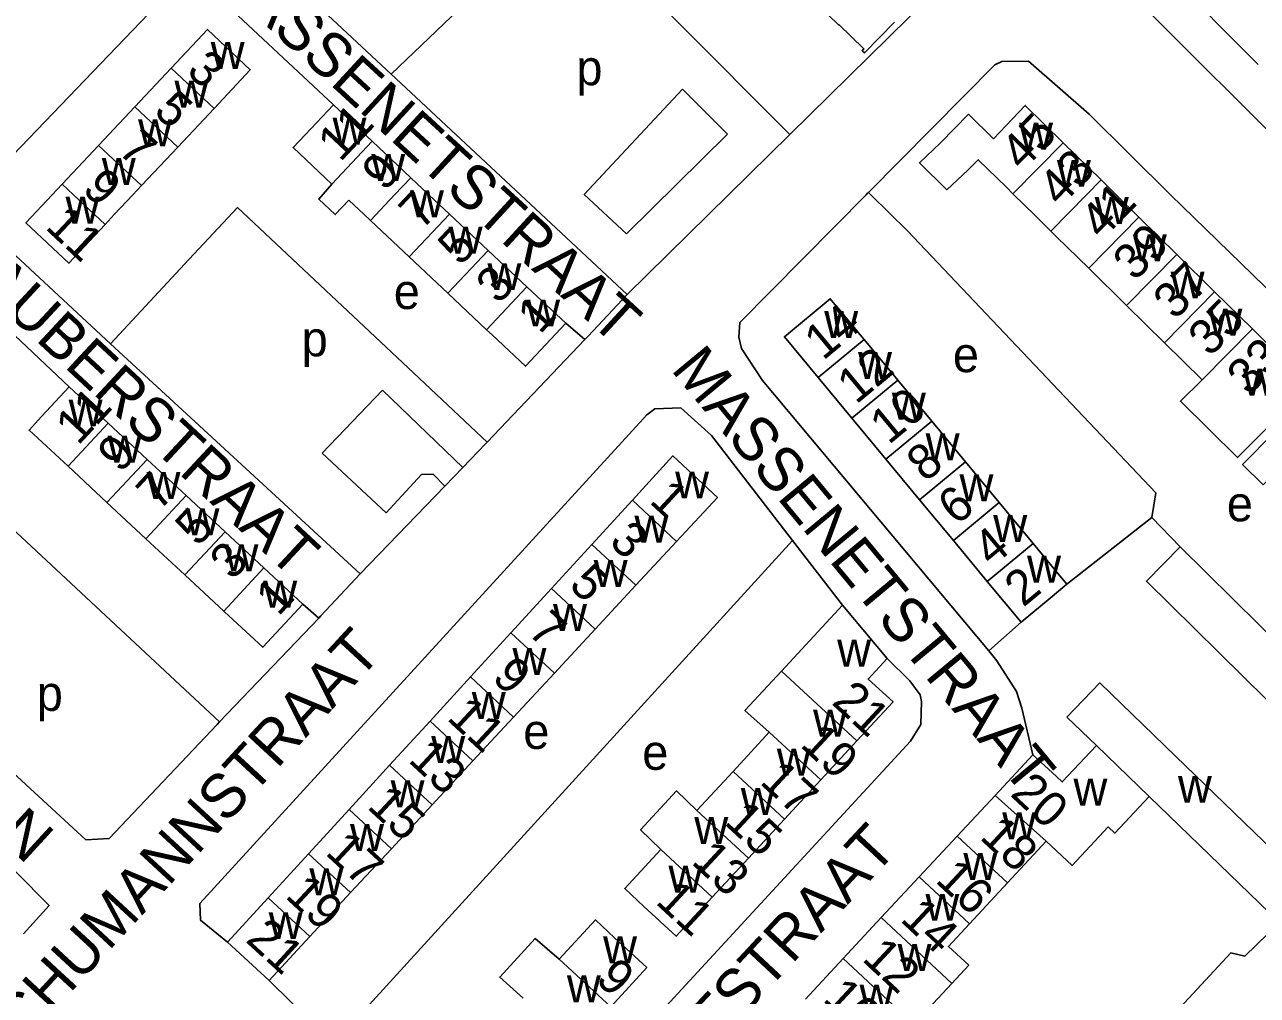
# Model space of a CAD drawing. Extents: x 159045 to 160918, y 380454 to 382516.
# Drawn here: x 159882.5 to 160022.9, y 381658.8 to 381769.4 of the extents above; entities that cross this region are included whole.
import ezdxf

# ---------------------------------------------------------------- set-up
doc = ezdxf.new("R2010")
doc.units = 0
for name, color, linetype in [('BLT_Basislijn', 7, 'Continuous'), ('BLT_Bebouwing', 7, 'Continuous'), ('BLT_Centroide', 7, 'Continuous'), ('BLT_Huisnummer', 7, 'Continuous'), ('BLT_Huisnummer_ tussenligend', 7, 'Continuous'), ('BLT_Onderverdeling_panden', 7, 'Continuous'), ('BLT_Straatnaam', 7, 'Continuous')]:
    doc.layers.add(name, color=color, linetype=linetype)

msp = doc.modelspace()

# ---------------------------------------------------------------- linework, layer by layer
at = {"layer": 'BLT_Basislijn'}
for p, q in [((159901.27, 381775.55), (159876.77, 381750)), ((159917.63, 381760.24), (159901.27, 381775.55)), ((159951, 381745.56), (159962.51, 381756.89)), ((159978.83, 381750), (159978.56, 381750.27)), ((159875.44, 381748.61), (159892.24, 381733.04)), ((159938.92, 381750), (159951.09, 381738.64)), ((159951.09, 381738.64), (159962.64, 381750)), ((159901.21, 381742.66), (159906.71, 381748.55)), ((159926.13, 381730.29), (159906.71, 381748.55)), ((159887.54, 381728.12), (159870.85, 381743.82)), ((159901.21, 381742.66), (159892.24, 381733.04)), ((159944.09, 381735.36), (159946.27, 381733.51)), ((159946.27, 381733.51), (159935.13, 381721.82)), ((159892.24, 381733.04), (159920.66, 381706.82)), ((159926.13, 381730.29), (159935.13, 381721.82)), ((159916.35, 381720.57), (159923.2, 381727.73)), ((159932.35, 381718.93), (159923.2, 381727.73)), ((159934.95, 381721.63), (159932.35, 381718.93)), ((159935.13, 381721.82), (159934.95, 381721.63)), ((159932.35, 381718.93), (159930.3, 381716.81)), ((159930.3, 381716.81), (159920.66, 381706.82)), ((159904.67, 381689.98), (159876.51, 381716.18)), ((160010.84, 381713.26), (160001.17, 381705.65)), ((160014.07, 381709.89), (160010.84, 381713.26)), ((159969.93, 381710.61), (159917.66, 381653.32)), ((159975.6, 381703.27), (159969.93, 381710.61)), ((159914.15, 381703.37), (159915.97, 381701.79)), ((159915.97, 381701.79), (159904.67, 381689.98)), ((159992.27, 381698.05), (159995.95, 381701.32)), ((159904.67, 381689.98), (159904.37, 381689.67)), ((159917.66, 381653.32), (159910.3, 381660.51))]:
    msp.add_line(p, q, dxfattribs=at)
for points in [[(159969.6, 381756.85), (159987.65, 381774.62), (159942.26, 381817.34), (159906.31, 381780.37)], [(160031.42, 381750), (160005.33, 381776.02), (160005.42, 381776.59), (160006.44, 381777.77), (160014.6, 381786.33), (160026.49, 381797.96), (160027.1, 381798.56)], [(159924.2, 381763.75), (159943.93, 381782.66), (159969.6, 381756.85)], [(159908.24, 381778.66), (159914.18, 381773.11), (159924.2, 381763.75)], [(159978.56, 381750.27), (159992.96, 381764.8), (159993.75, 381765.17), (159996.8, 381765.22), (160003.71, 381759.17), (160012.96, 381750)], [(159924.2, 381763.75), (159938.92, 381750)], [(159957.39, 381762.03), (159946.2, 381750.05), (159951, 381745.56)], [(159957.39, 381762.03), (159962.51, 381756.89)], [(159962.64, 381750), (159969.6, 381756.85)], [(159978.29, 381750), (159978.47, 381750.19), (159978.56, 381750.27)], [(159992.27, 381698.05), (159966.49, 381728.83), (159964.11, 381732.5), (159963.81, 381733.78), (159963.93, 381735.45), (159978.29, 381750)], [(160010.84, 381713.26), (160011.28, 381716.04), (159983.01, 381745.9), (159978.83, 381750)], [(160012.96, 381750), (160066.53, 381697.94), (160066.82, 381697.66)], [(159951.09, 381738.64), (159946.64, 381733.9), (159946.27, 381733.51)], [(159969.93, 381710.61), (159960.69, 381722.57), (159957.18, 381725.72), (159954.25, 381725.62), (159953.33, 381724.95), (159902.41, 381669.27), (159902.49, 381667.38), (159905.55, 381664.86)], [(159916.35, 381720.57), (159923.64, 381713.79), (159927.67, 381718.13), (159929, 381718.17), (159930.3, 381716.81)], [(159836.89, 381708.21), (159839.44, 381710.83), (159840.79, 381710.79), (159877.64, 381676.73), (159885.24, 381669.04), (159882.33, 381665.82)], [(159920.66, 381706.82), (159916.2, 381702.04), (159915.97, 381701.79)], [(159862.58, 381701.24), (159889.44, 381676.55), (159892.08, 381676.68), (159904.37, 381689.67)], [(159980.68, 381697.17), (159983.27, 381694.65), (159984.45, 381693.04), (159984.62, 381692.27), (159984.54, 381689.65), (159983.35, 381687.78), (159937.56, 381638.1), (159937.02, 381637.74), (159935.33, 381637.53), (159932.73, 381639.72)], [(159997.29, 381686.23), (159996.05, 381691.54), (159995.44, 381693.41), (159993.2, 381696.93), (159992.27, 381698.05)], [(160025.39, 381667.13), (160021.42, 381663.29), (160019.84, 381663.66), (160011.18, 381654.32), (160011.08, 381653.33), (160018.61, 381644.05)]]:
    msp.add_lwpolyline(points, dxfattribs=at)
at = {"layer": 'BLT_Bebouwing'}
for p, q in [((159895, 381760.02), (159899.14, 381764.42)), ((159890.86, 381755.62), (159895, 381760.02)), ((159904.03, 381759.84), (159899.89, 381755.44)), ((159917.63, 381760.24), (159922.03, 381756.1)), ((159886.73, 381751.22), (159890.86, 381755.62)), ((159922.03, 381756.1), (159926.43, 381751.94)), ((160000.74, 381755.93), (160005.05, 381751.69)), ((159899.89, 381755.44), (159895.76, 381751.04)), ((159926.43, 381751.94), (159928.49, 381750)), ((160005.05, 381751.69), (160006.77, 381750)), ((159885.59, 381750), (159886.73, 381751.22)), ((159895.76, 381751.04), (159894.78, 381750)), ((159995.02, 381750.11), (159995.13, 381750)), ((159928.49, 381750), (159930.84, 381747.8)), ((160006.77, 381750), (160009.37, 381747.45)), ((159930.84, 381747.8), (159935.25, 381743.65)), ((160009.37, 381747.45), (160013.68, 381743.2)), ((159926.26, 381742.92), (159921.85, 381747.07)), ((159935.25, 381743.65), (159939.67, 381739.51)), ((160013.68, 381743.2), (160017.99, 381738.96)), ((159930.67, 381738.78), (159926.26, 381742.92)), ((160003.66, 381741.64), (160007.97, 381737.4)), ((159935.08, 381734.63), (159930.67, 381738.78)), ((159939.67, 381739.51), (159944.09, 381735.36)), ((160017.99, 381738.96), (160022.3, 381734.72)), ((160007.97, 381737.4), (160012.28, 381733.15)), ((159978.07, 381733.52), (159981.92, 381728.87)), ((160012.28, 381733.15), (160016.59, 381728.91)), ((159976.69, 381724.55), (159972.84, 381729.19)), ((159887.54, 381728.12), (159891.98, 381724)), ((159981.92, 381728.87), (159985.77, 381724.23)), ((159891.98, 381724), (159896.41, 381719.87)), ((159980.54, 381719.9), (159976.69, 381724.55)), ((159985.77, 381724.23), (159989.62, 381719.58)), ((159896.41, 381719.87), (159900.85, 381715.75)), ((159984.39, 381715.25), (159980.54, 381719.9)), ((159989.62, 381719.58), (159993.47, 381714.94)), ((159887.41, 381719.09), (159891.84, 381714.96)), ((159891.84, 381714.96), (159896.27, 381710.83)), ((159900.85, 381715.75), (159905.28, 381711.62)), ((159947.07, 381710.18), (159951.68, 381715.21)), ((159988.24, 381710.61), (159984.39, 381715.25)), ((159993.47, 381714.94), (159997.32, 381710.29)), ((159896.27, 381710.83), (159900.71, 381706.71)), ((159905.28, 381711.62), (159909.71, 381707.5)), ((159942.46, 381705.15), (159947.07, 381710.18)), ((159956.72, 381710.53), (159952.08, 381705.53)), ((159992.1, 381705.96), (159988.24, 381710.61)), ((160038.79, 381685.5), (160014.07, 381709.89)), ((159900.71, 381706.71), (159905.14, 381702.58)), ((159909.71, 381707.5), (159914.15, 381703.37)), ((159937.85, 381700.12), (159942.46, 381705.15)), ((159952.08, 381705.53), (159947.44, 381700.53)), ((159995.95, 381701.32), (159992.1, 381705.96)), ((159980.68, 381697.17), (159975.6, 381703.27)), ((159933.24, 381695.08), (159937.85, 381700.12)), ((159947.44, 381700.53), (159942.8, 381695.53)), ((159942.8, 381695.53), (159938.15, 381690.52)), ((159928.63, 381690.05), (159933.24, 381695.08)), ((159924.02, 381685.02), (159928.63, 381690.05)), ((159938.15, 381690.52), (159933.51, 381685.52)), ((159963.15, 381684.33), (159967.26, 381688.78)), ((159973.13, 381683.35), (159977.25, 381687.8)), ((159933.51, 381685.52), (159928.87, 381680.52)), ((159997.29, 381686.23), (159992.98, 381681.6)), ((159919.41, 381679.99), (159924.02, 381685.02)), ((159959.03, 381679.88), (159963.15, 381684.33)), ((159969.02, 381678.9), (159973.13, 381683.35)), ((159992.98, 381681.6), (159988.66, 381676.96)), ((159914.8, 381674.95), (159919.41, 381679.99)), ((159928.87, 381680.52), (159924.23, 381675.52)), ((159964.9, 381674.45), (159969.02, 381678.9)), ((159988.66, 381676.96), (159984.34, 381672.32)), ((159998.82, 381676.37), (159994.39, 381671.62)), ((159910.19, 381669.92), (159914.8, 381674.95)), ((159924.23, 381675.52), (159919.59, 381670.52)), ((159960.78, 381670), (159964.9, 381674.45)), ((159984.34, 381672.32), (159980.02, 381667.68)), ((159994.39, 381671.62), (159990.07, 381666.98)), ((159919.59, 381670.52), (159914.94, 381665.51)), ((159905.55, 381664.86), (159910.19, 381669.92)), ((159980.02, 381667.68), (159975.7, 381663.03)), ((159910.3, 381660.51), (159905.55, 381664.86)), ((159914.94, 381665.51), (159910.3, 381660.51)), ((159975.7, 381663.03), (159971.38, 381658.39)), ((159988.05, 381660.17), (159983.73, 381655.53))]:
    msp.add_line(p, q, dxfattribs=at)
for points in [[(160019.91, 381780.63), (160017.09, 381777.83), (160016.11, 381778.82), (160012.56, 381775.3), (160022.94, 381764.85)], [(159981.52, 381769.67), (159978.1, 381766.16), (159977.84, 381766.41), (159978.04, 381766.62), (159975.2, 381769.39), (159975.15, 381769.34), (159970.65, 381773.75)], [(159899.14, 381764.42), (159903.27, 381768.83), (159908.16, 381764.24), (159904.03, 381759.84)], [(159917.63, 381760.24), (159914.41, 381756.83), (159913.03, 381755.37), (159917.44, 381751.21)], [(160000.74, 381755.93), (159996.43, 381760.18), (159992.79, 381756.39), (159989.94, 381759.17), (159986.76, 381755.92), (159984.37, 381753.65), (159987.51, 381750.58), (159989.92, 381752.84), (159991.06, 381754), (159994.27, 381750.85), (159995.02, 381750.11)], [(159917.44, 381751.21), (159915.95, 381749.52), (159917.84, 381747.75), (159919.37, 381749.39)], [(159891.63, 381746.62), (159887.51, 381742.21), (159882.6, 381746.82), (159885.59, 381750)], [(159894.78, 381750), (159892.67, 381747.74), (159891.63, 381746.62)], [(159921.85, 381747.07), (159921.13, 381747.74), (159919.37, 381749.39)], [(159999.34, 381745.87), (159997.44, 381747.74), (159995.13, 381750)], [(160003.66, 381741.64), (160000, 381745.22), (159999.34, 381745.87)], [(159972.84, 381729.19), (159968.99, 381733.84), (159974.21, 381738.16), (159977.4, 381734.32), (159978.07, 381733.52)], [(159944.09, 381735.36), (159939.49, 381730.48), (159935.7, 381734.05), (159935.08, 381734.63)], [(160022.3, 381734.72), (160026.6, 381730.49), (160025.41, 381729.28), (160027.58, 381727.14)], [(159887.54, 381728.12), (159884.38, 381724.73), (159882.97, 381723.21), (159887.41, 381719.09)], [(160016.59, 381728.91), (160014.09, 381726.48), (160020.61, 381720.06), (160024.08, 381723.58), (160027.58, 381727.14)], [(160028.26, 381726.48), (160024.76, 381722.92), (160021.18, 381719.29), (160023.53, 381716.98), (160026.9, 381720.39), (160029.37, 381717.96), (160026.36, 381714.89), (160028.62, 381712.67), (160030.48, 381714.55)], [(159951.68, 381715.21), (159956.3, 381720.26), (159961.36, 381715.53), (159956.72, 381710.53)], [(159997.32, 381710.29), (160000, 381707.06), (160001.17, 381705.65)], [(160014.07, 381709.89), (160010.23, 381706), (160034.94, 381681.61)], [(160001.17, 381705.65), (160000, 381704.68), (159999.49, 381704.25), (159995.95, 381701.32)], [(159905.14, 381702.58), (159905.72, 381702.05), (159909.58, 381698.46), (159914.15, 381703.37)], [(159968.65, 381695.75), (159975.6, 381703.27)], [(159977.25, 381687.8), (159981.36, 381692.24), (159978.53, 381694.85), (159980.68, 381697.17)], [(159967.26, 381688.78), (159964.5, 381691.26), (159968.65, 381695.75)], [(160029.13, 381671), (160013.52, 381686.08), (160004.9, 381694.4), (160001.16, 381690.52)], [(160001.16, 381690.52), (160004.52, 381687.28)], [(160004.52, 381687.28), (160000.64, 381683.12), (159999.99, 381683.73), (159997.29, 381686.23)], [(159954.92, 381675.43), (159952.62, 381677.68), (159956.71, 381682.1), (159959.03, 381679.88)], [(160010.53, 381681.48), (160006.63, 381677.3), (160005.87, 381678), (160001.78, 381673.61), (159998.82, 381676.37)], [(160010.53, 381681.48), (160025.39, 381667.13)], [(159960.78, 381670), (159956.67, 381665.55), (159953, 381668.95), (159950.8, 381670.98), (159954.92, 381675.43)], [(159943.34, 381662.96), (159947.46, 381667.41), (159949.65, 381665.38), (159953.32, 381661.98), (159949.21, 381657.53)], [(159990.07, 381666.98), (159987.67, 381664.39), (159989.98, 381662.24), (159988.05, 381660.17)], [(159939.22, 381658.51), (159936.58, 381660.91), (159940.62, 381665.28), (159943.34, 381662.96)]]:
    msp.add_lwpolyline(points, dxfattribs=at)
at = {"layer": 'BLT_Onderverdeling_panden'}
for p, q in [((159904.03, 381759.84), (159899.14, 381764.42)), ((159899.89, 381755.44), (159895, 381760.02)), ((159895.76, 381751.04), (159890.86, 381755.62)), ((159917.44, 381751.21), (159922.03, 381756.1)), ((159995.02, 381750.11), (160000.74, 381755.93)), ((159924.6, 381750), (159926.43, 381751.94)), ((160003.39, 381750), (160005.05, 381751.69)), ((159888.03, 381750), (159886.73, 381751.22)), ((159891.63, 381746.62), (159888.03, 381750)), ((159921.85, 381747.07), (159924.6, 381750)), ((159999.34, 381745.87), (160003.39, 381750)), ((159926.26, 381742.92), (159930.84, 381747.8)), ((160003.66, 381741.64), (160009.37, 381747.45)), ((159930.67, 381738.78), (159935.25, 381743.65)), ((160007.97, 381737.4), (160013.68, 381743.2)), ((159935.08, 381734.63), (159939.67, 381739.51)), ((160012.28, 381733.15), (160017.99, 381738.96)), ((160016.59, 381728.91), (160022.3, 381734.72)), ((159972.84, 381729.19), (159978.07, 381733.52)), ((159976.69, 381724.55), (159981.92, 381728.87)), ((159887.41, 381719.09), (159891.98, 381724)), ((159980.54, 381719.9), (159985.77, 381724.23)), ((159891.84, 381714.96), (159896.41, 381719.87)), ((159984.39, 381715.25), (159989.62, 381719.58)), ((159896.27, 381710.83), (159900.85, 381715.75)), ((159956.72, 381710.53), (159951.68, 381715.21)), ((159988.24, 381710.61), (159993.47, 381714.94)), ((159900.71, 381706.71), (159905.28, 381711.62)), ((159952.08, 381705.53), (159947.07, 381710.18)), ((159992.1, 381705.96), (159997.32, 381710.29)), ((159905.14, 381702.58), (159909.71, 381707.5)), ((159947.44, 381700.53), (159942.46, 381705.15)), ((159942.8, 381695.53), (159937.85, 381700.12)), ((159977.25, 381687.8), (159968.65, 381695.75)), ((159938.15, 381690.52), (159933.24, 381695.08)), ((159933.51, 381685.52), (159928.63, 381690.05)), ((159973.13, 381683.35), (159967.26, 381688.78)), ((160010.53, 381681.48), (160004.52, 381687.28)), ((159928.87, 381680.52), (159924.02, 381685.02)), ((159969.02, 381678.9), (159963.15, 381684.33)), ((159998.82, 381676.37), (159992.98, 381681.6)), ((159924.23, 381675.52), (159919.41, 381679.99)), ((159964.9, 381674.45), (159959.03, 381679.88)), ((159994.39, 381671.62), (159988.66, 381676.96)), ((159919.59, 381670.52), (159914.8, 381674.95)), ((159960.78, 381670), (159954.92, 381675.43)), ((159990.07, 381666.98), (159984.34, 381672.32)), ((159914.94, 381665.51), (159910.19, 381669.92)), ((159988.05, 381660.17), (159980.02, 381667.68)), ((159983.73, 381655.53), (159975.7, 381663.03)), ((159949.21, 381657.53), (159943.34, 381662.96))]:
    msp.add_line(p, q, dxfattribs=at)

# ---------------------------------------------------------------- texts
at = {"layer": 'BLT_Centroide'}
for s, p in [('w', (159903.65, 381764.34)), ('p', (159945.3, 381762.48)), ('w', (159899.52, 381759.94)), ('w', (159895.38, 381755.53)), ('w', (159917.53, 381755.72)), ('w', (159995.72, 381755.14)), ('w', (159921.94, 381751.58)), ('w', (159891.25, 381751.12)), ('w', (160000.03, 381750.91)), ('w', (159926.34, 381747.42)), ('w', (159887.12, 381746.72)), ('w', (160004.34, 381746.66)), ('w', (159930.75, 381743.3)), ('w', (160008.67, 381742.42)), ('w', (159935.17, 381739.14)), ('w', (160012.98, 381738.19)), ('e', (159924.5, 381736.99)), ('w', (159939.58, 381735)), ('w', (159973.53, 381733.69)), ('w', (160017.28, 381733.94)), ('p', (159914.01, 381731.6)), ('w', (159977.38, 381729.03)), ('e', (159988.18, 381729.8)), ('w', (160021.19, 381727.12)), ('w', (159887.47, 381723.61)), ('w', (159981.23, 381724.38)), ('w', (159891.91, 381719.48)), ('w', (159985.08, 381719.75)), ('w', (159896.34, 381715.36)), ('w', (159956.54, 381715.41)), ('w', (159988.93, 381715.09)), ('e', (160019.38, 381712.81)), ('w', (159900.78, 381711.23)), ('w', (159992.78, 381710.44)), ('w', (159951.91, 381710.38)), ('w', (159905.22, 381707.11)), ('w', (159947.27, 381705.34)), ('w', (159996.63, 381705.81)), ('w', (159909.64, 381702.98)), ('w', (159942.64, 381700.31)), ('w', (159938.02, 381695.31)), ('w', (159975, 381696.25)), ('p', (159883.84, 381691.22)), ('w', (159933.39, 381690.28)), ('w', (159972.26, 381688.28)), ('e', (159939.25, 381686.89)), ('w', (159928.77, 381685.28)), ('e', (159952.8, 381684.51)), ('w', (159968.13, 381683.84)), ('w', (159924.14, 381680.25)), ('w', (160001.91, 381680.44)), ('w', (160013.81, 381680.75)), ('w', (159964.02, 381679.38)), ('w', (159958.73, 381676.06)), ('w', (159993.8, 381676.59)), ('w', (159919.52, 381675.25)), ('w', (159989.37, 381671.97)), ('w', (159914.89, 381670.22)), ('w', (159955.79, 381670.5)), ('w', (159985.05, 381667.31)), ('w', (159910.25, 381665.22)), ('w', (159948.34, 381662.47)), ('w', (159981.88, 381661.59)), ('w', (159944.22, 381658.03)), ('w', (159977.55, 381656.97))]:
    msp.add_text(s, height=4, dxfattribs=at).set_placement(p)
at = {"layer": 'BLT_Huisnummer'}
for s, rotation, p in [('3', 316.8639, (159900.75, 381763.93)), ('11', 46.7559, (159918.4, 381753.64)), ('45', 45.4916, (159996.1, 381752.59)), ('7', 316.8658, (159892.95, 381754.89)), ('41', 45.4871, (160005.14, 381744.76)), ('11', 316.7976, (159884.68, 381746.22)), ('5', 46.7566, (159932.08, 381741.79)), ('37', 45.4926, (160013.48, 381735.64)), ('1', 46.6921, (159941.14, 381734.01)), ('14', 39.652, (159973.39, 381731.05)), ('33', 45.4538, (160021.88, 381727.03)), ('11', 47.0652, (159888.55, 381721.37)), ('10', 39.6509, (159980.87, 381721.46)), ('1', 317.1429, (159953.49, 381715.01)), ('6', 39.6498, (159988.6, 381712.25)), ('5', 47.0657, (159902.19, 381709.82)), ('3', 317.1391, (159948.89, 381710.3)), ('2', 39.6557, (159996.19, 381702.95)), ('1', 47.071, (159911.36, 381701.9)), ('7', 317.1352, (159939.61, 381700.09)), ('21', 317.2201, (159974.26, 381692.08)), ('11', 317.1418, (159930.43, 381690.29)), ('20', 317.0476, (159994.59, 381681.65)), ('15', 317.1339, (159921.34, 381680.21)), ('15', 317.2254, (159962.01, 381678.42)), ('11', 317.2207, (159954.19, 381669.37)), ('14', 317.053, (159982.06, 381667.36)), ('21', 317.5185, (159907.51, 381665.01)), ('9', 317.2221, (159947.35, 381660.47)), ('10', 317.048, (159973.25, 381658.27))]:
    msp.add_text(s, height=4, rotation=rotation, dxfattribs=at).set_placement(p)
at = {"layer": 'BLT_Huisnummer_ tussenligend'}
for s, rotation, p in [('5', 316.8639, (159897.02, 381759.34)), ('9', 46.7566, (159923.43, 381750.28)), ('43', 45.4871, (160000.41, 381748.52)), ('9', 316.8658, (159888.88, 381750.47)), ('7', 46.7566, (159927.66, 381745.86)), ('39', 45.4926, (160008.9, 381740.06)), ('3', 46.6921, (159936.42, 381737.42)), ('35', 45.4538, (160017.46, 381731.44)), ('12', 39.6509, (159977.14, 381726.05)), ('9', 47.0652, (159893.34, 381718.2)), ('8', 39.6498, (159985.04, 381717.18)), ('7', 47.0657, (159897.77, 381713.88)), ('4', 39.6557, (159992.62, 381707.52)), ('3', 47.071, (159906.13, 381705.98)), ('5', 317.1391, (159944.31, 381705.37)), ('9', 317.1352, (159935.55, 381694.83)), ('19', 317.2254, (159970.66, 381687.25)), ('13', 317.1418, (159926.03, 381685.5)), ('17', 317.2254, (159966.07, 381683.02)), ('18', 317.053, (159991.12, 381676.72)), ('17', 317.1339, (159916.58, 381674.96)), ('13', 317.2207, (159958.27, 381673.92)), ('16', 317.053, (159986.05, 381671.81)), ('19', 317.1339, (159912.01, 381670.03)), ('12', 317.048, (159977.71, 381662.86))]:
    msp.add_text(s, height=4, rotation=rotation, dxfattribs=at).set_placement(p)
at = {"layer": 'BLT_Straatnaam'}
for s, rotation, p in [('MASSENETSTRAAT', 317.411, (159903.18, 381775.46)), ('AUBERSTRAAT', 317.0839, (159876.79, 381739.81)), ('MASSENETSTRAAT', 309.6509, (159955.97, 381730.08)), ('BERLIOZLAAN', 317.4704, (159848.8, 381704.78)), ('SCHUMANNSTRAAT', 47.2729, (159879.18, 381649.88)), ('LISZTSTRAAT', 46.979, (159951.6, 381642.75))]:
    msp.add_text(s, height=5, rotation=rotation, dxfattribs=at).set_placement(p)

doc.saveas('drawing.dxf')
